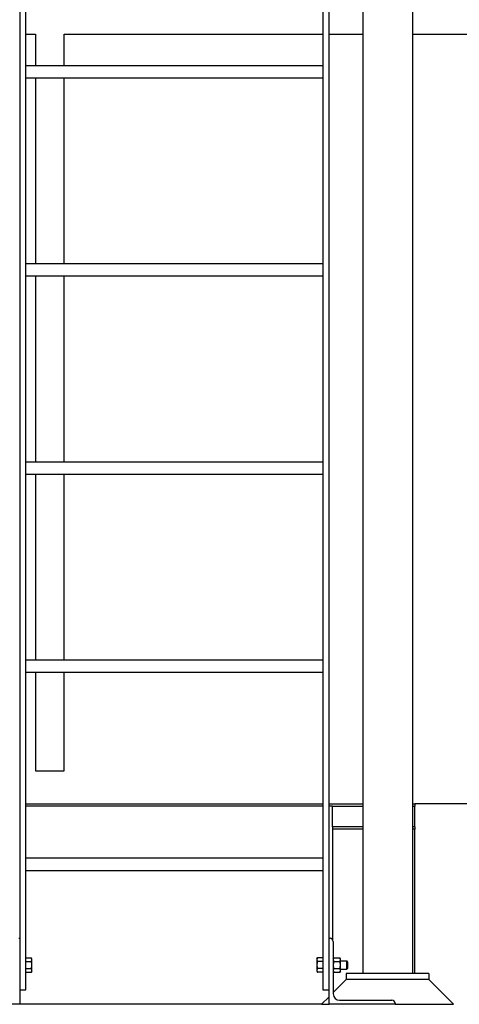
# Model space of a CAD drawing. Header units: inches. Extents: x 18 to 846, y -44 to 561.
# Tile 522 of 642: x 754 to 781, y 93 to 152. Entities that reach past the tile are written whole.
import ezdxf

# ---------------------------------------------------------------- set-up
doc = ezdxf.new("R2010")
doc.units = ezdxf.units.IN
doc.header["$LTSCALE"] = 24
doc.header["$MEASUREMENT"] = 0
doc.layers.add('Visible (ANSI)', color=7, linetype='Continuous', lineweight=30)

msp = doc.modelspace()

# ---------------------------------------------------------------- linework, layer by layer
at = {"layer": 'Visible (ANSI)'}
for p, q in [((754.1258, 190.14584), (754.1258, 93.7065)), ((754.5008, 93.7065), (754.5008, 190.14584)), ((772.5008, 190.14584), (772.5008, 93.7065)), ((772.8758, 93.7065), (772.8758, 190.14584)), ((774.9208, 183.00227), (774.9208, 94.7065)), ((777.9208, 183.00227), (777.9208, 94.7065)), ((754.5008, 151.5815), (755.0808, 151.5815)), ((755.0808, 151.5815), (755.0808, 149.6915)), ((756.8308, 151.5815), (772.5008, 151.5815)), ((756.8308, 149.6915), (756.8308, 151.5815)), ((772.8758, 151.5815), (774.9208, 151.5815)), ((777.9208, 151.5815), (788.8308, 151.5815)), ((754.5008, 149.6915), (772.5008, 149.6915)), ((754.5008, 148.9415), (772.5008, 148.9415)), ((755.0808, 148.9415), (755.0808, 137.6915)), ((756.8308, 137.6915), (756.8308, 148.9415)), ((754.5008, 137.6915), (772.5008, 137.6915)), ((754.5008, 136.9415), (772.5008, 136.9415)), ((755.0808, 136.9415), (755.0808, 125.6915)), ((756.8308, 125.6915), (756.8308, 136.9415)), ((754.5008, 125.6915), (772.5008, 125.6915)), ((754.5008, 124.9415), (772.5008, 124.9415)), ((755.0808, 124.9415), (755.0808, 113.6915)), ((756.8308, 113.6915), (756.8308, 124.9415)), ((754.5008, 113.6915), (772.5008, 113.6915)), ((754.5008, 112.9415), (772.5008, 112.9415)), ((755.0808, 112.9415), (755.0808, 106.966)), ((756.8308, 106.966), (756.8308, 112.9415)), ((755.0808, 106.966), (756.8308, 106.966)), ((754.5008, 104.966), (772.5008, 104.966)), ((772.8758, 104.966), (774.9208, 104.966)), ((777.9208, 104.966), (778.0808, 104.966)), ((778.0808, 104.966), (778.0808, 104.8315)), ((790.5808, 104.966), (778.0808, 104.966)), ((772.5008, 104.8315), (754.5008, 104.8315)), ((772.5008, 104.8315), (754.5008, 104.8315)), ((773.0808, 104.8315), (772.8758, 104.8315)), ((773.0808, 104.8315), (772.8758, 104.8315)), ((773.0808, 104.8315), (774.9208, 104.8315)), ((773.0808, 103.5815), (773.0808, 104.8315)), ((777.9208, 104.8315), (778.0808, 104.8315)), ((778.0808, 103.5815), (778.0808, 104.8315)), ((773.0808, 103.5815), (773.0808, 103.44368)), ((774.9208, 103.5815), (773.0808, 103.5815)), ((773.0808, 103.44368), (773.0808, 96.76428)), ((774.9208, 103.44368), (773.0808, 103.44368)), ((778.0808, 103.5815), (777.9208, 103.5815)), ((778.0808, 103.44368), (777.9208, 103.44368)), ((778.0808, 103.5815), (778.0808, 103.44368)), ((778.0808, 94.7065), (778.0808, 103.44368)), ((754.5008, 101.6915), (772.5008, 101.6915)), ((754.5008, 100.9415), (772.5008, 100.9415)), ((754.0658, 96.8315), (754.1258, 96.8315)), ((754.1258, 96.8315), (754.1258, 92.8315)), ((772.8758, 92.8315), (772.8758, 96.8315)), ((772.8758, 96.8315), (772.9358, 96.8315)), ((773.1258, 96.6415), (773.1258, 93.4615)), ((754.50081, 95.5815), (754.5008, 95.5815)), ((754.50081, 95.63951), (754.83131, 95.63951)), ((754.50081, 95.53126), (754.50081, 95.63951)), ((754.50081, 95.42301), (754.50081, 95.53126)), ((754.50081, 95.42301), (754.83131, 95.42301)), ((754.50081, 95.2065), (754.50081, 95.42301)), ((754.86481, 95.5815), (754.83131, 95.63951)), ((754.86481, 95.53126), (754.86481, 95.5815)), ((754.86481, 95.2065), (754.86481, 95.53126)), ((772.1368, 95.5815), (772.17029, 95.63951)), ((772.1368, 95.5815), (772.1368, 95.53126)), ((772.1368, 95.53126), (772.1368, 95.2065)), ((772.5008, 95.63951), (772.17029, 95.63951)), ((772.5008, 95.42301), (772.17029, 95.42301)), ((772.5008, 95.63951), (772.5008, 95.53126)), ((772.5008, 95.5815), (772.5008, 95.5815)), ((772.5008, 95.53126), (772.5008, 95.42301)), ((772.5008, 95.42301), (772.5008, 95.2065)), ((773.1258, 95.5815), (773.1593, 95.63951)), ((773.1593, 95.63951), (773.53031, 95.63951)), ((773.1593, 95.42301), (773.53031, 95.42301)), ((773.5638, 95.5815), (773.53031, 95.63951)), ((773.5638, 95.53126), (773.5638, 95.5815)), ((773.5638, 95.2065), (773.5638, 95.53126)), ((773.5638, 95.4565), (773.95503, 95.4565)), ((773.95503, 94.9565), (773.95503, 95.4565)), ((774.0008, 95.40931), (773.95503, 95.4565)), ((774.0008, 95.40931), (774.0008, 95.00369)), ((754.50081, 94.8315), (754.5008, 94.8315)), ((754.50081, 94.99), (754.50081, 95.2065)), ((754.50081, 94.88174), (754.50081, 94.99)), ((754.50081, 94.99), (754.83131, 94.99)), ((754.50081, 94.77349), (754.50081, 94.88174)), ((754.86481, 94.8315), (754.83131, 94.77349)), ((754.86481, 94.88174), (754.86481, 95.2065)), ((754.86481, 94.8315), (754.86481, 94.88174)), ((772.1368, 95.2065), (772.1368, 94.88174)), ((772.1368, 94.88174), (772.1368, 94.8315)), ((772.1368, 94.8315), (772.17029, 94.77349)), ((772.5008, 94.99), (772.17029, 94.99)), ((772.5008, 95.2065), (772.5008, 94.99)), ((772.5008, 94.99), (772.5008, 94.88174)), ((772.5008, 94.88174), (772.5008, 94.77349)), ((772.5008, 94.8315), (772.5008, 94.8315)), ((773.1258, 94.8315), (773.1593, 94.77349)), ((773.1593, 94.99), (773.53031, 94.99)), ((773.5638, 94.8315), (773.53031, 94.77349)), ((773.5638, 94.88174), (773.5638, 95.2065)), ((773.5638, 94.9565), (773.95503, 94.9565)), ((773.5638, 94.8315), (773.5638, 94.88174)), ((774.0008, 95.00369), (773.95503, 94.9565)), ((754.50081, 94.77349), (754.83131, 94.77349)), ((772.5008, 94.77349), (772.17029, 94.77349)), ((773.9208, 94.3315), (773.1258, 93.5365)), ((773.1593, 94.77349), (773.53031, 94.77349)), ((778.9208, 94.7065), (773.9208, 94.7065)), ((773.9208, 94.7065), (773.9208, 94.3315)), ((778.9208, 94.3315), (773.9208, 94.3315)), ((778.9208, 94.3315), (773.9208, 94.3315)), ((778.9208, 94.7065), (778.9208, 94.3315)), ((778.9208, 94.3315), (780.4208, 92.8315)), ((754.1258, 93.7065), (754.5008, 93.7065)), ((772.5008, 93.7065), (772.8758, 93.7065)), ((772.8758, 93.2865), (772.4208, 92.8315)), ((773.5058, 93.0815), (776.6858, 93.0815)), ((754.1258, 92.8315), (750.1258, 92.8315)), ((772.4208, 92.8315), (754.1258, 92.8315)), ((772.4208, 92.8315), (772.8758, 92.8315)), ((776.8758, 92.8315), (772.8758, 92.8315)), ((776.8758, 92.8915), (776.8758, 92.8315)), ((776.8758, 92.8315), (780.4208, 92.8315))]:
    msp.add_line(p, q, dxfattribs=at)
for centre, radius, start, end in [((772.9358, 96.6415), 0.19, 0, 90), ((773.5058, 93.4615), 0.38, 180, 270), ((776.6858, 92.8915), 0.19, 0, 90)]:
    msp.add_arc(centre, radius, start, end, dxfattribs=at)
for points in [[(754.86481, 95.53126), (754.86481, 95.5815), (754.83131, 95.63951)], [(754.83131, 95.42301), (754.86481, 95.48102), (754.86481, 95.53126)], [(754.86481, 95.2065), (754.86481, 95.30698), (754.83131, 95.42301)], [(772.17029, 95.63951), (772.1368, 95.5815), (772.1368, 95.53126)], [(772.1368, 95.53126), (772.1368, 95.48102), (772.17029, 95.42301)], [(772.17029, 95.42301), (772.1368, 95.30698), (772.1368, 95.2065)], [(773.1593, 95.63951), (773.1258, 95.5815), (773.1258, 95.53126)], [(773.1258, 95.53126), (773.1258, 95.48102), (773.1593, 95.42301)], [(773.1593, 95.42301), (773.1258, 95.30698), (773.1258, 95.2065)], [(773.5638, 95.53126), (773.5638, 95.5815), (773.53031, 95.63951)], [(773.53031, 95.42301), (773.5638, 95.48102), (773.5638, 95.53126)], [(773.5638, 95.2065), (773.5638, 95.30698), (773.53031, 95.42301)], [(754.83131, 94.99), (754.86481, 95.10602), (754.86481, 95.2065)], [(754.86481, 94.88174), (754.86481, 94.93198), (754.83131, 94.99)], [(754.83131, 94.77349), (754.86481, 94.8315), (754.86481, 94.88174)], [(772.1368, 95.2065), (772.1368, 95.10602), (772.17029, 94.99)], [(772.17029, 94.99), (772.1368, 94.93198), (772.1368, 94.88174)], [(772.1368, 94.88174), (772.1368, 94.8315), (772.17029, 94.77349)], [(773.1258, 95.2065), (773.1258, 95.10602), (773.1593, 94.99)], [(773.1593, 94.99), (773.1258, 94.93198), (773.1258, 94.88174)], [(773.1258, 94.88174), (773.1258, 94.8315), (773.1593, 94.77349)], [(773.53031, 94.99), (773.5638, 95.10602), (773.5638, 95.2065)], [(773.5638, 94.88174), (773.5638, 94.93198), (773.53031, 94.99)], [(773.53031, 94.77349), (773.5638, 94.8315), (773.5638, 94.88174)]]:
    msp.add_rational_spline(points, [1, 1.0379548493, 1], degree=2, dxfattribs=at)

doc.saveas('drawing.dxf')
